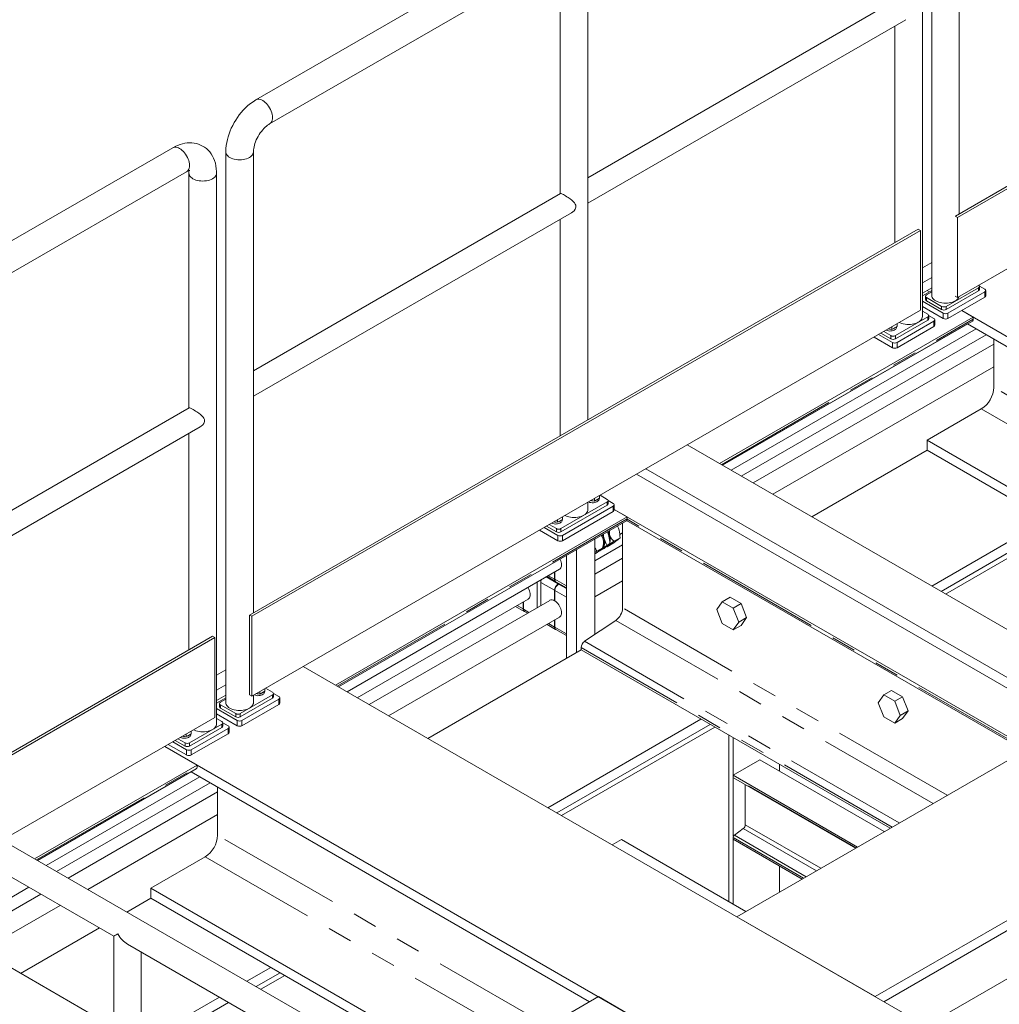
# Model space of a CAD drawing. Header units: millimetres. Extents: x 450 to 25135, y 150 to 17673.
# Tile 448 of 463: x 16488 to 17989, y 13946 to 15456. Entities that reach past the tile are written whole.
import ezdxf

# ---------------------------------------------------------------- set-up
doc = ezdxf.new("R2010")
doc.units = ezdxf.units.MM
doc.linetypes.add('SLD-Centrada-doble', pattern=[12.7, 6.35, -1.27, 1.27, -1.27, 1.27, -1.27])
doc.linetypes.add('SLD-Continua', pattern=[0])
doc.layers.add('COTAS', color=1, linetype='SLD-Continua')
doc.layers.add('OCULTA', color=8, linetype='SLD-Continua')

msp = doc.modelspace()

# ---------------------------------------------------------------- linework, layer by layer
at = {"color": 7, "linetype": 'SLD-Continua', "lineweight": 18, "ltscale": 30}
for p, q in [((17885.9, 15083.6), (17871.6, 15075.3)), ((17871.6, 15052.2), (17885.9, 15060.5)), ((17578.4, 14765), (17953.9, 14981.7)), ((17594, 14756), (17969.5, 14972.7)), ((17980.9, 14958.4), (17612.1, 14745.5)), ((17642.1, 14728.2), (17980.9, 14923.7)), ((17407.7, 14666.4), (17412, 14668.9)), ((17369.6, 14626.4), (17412, 14650.9)), ((17412, 14630.1), (17369.6, 14605.6)), ((16989.7, 14425.2), (17315.4, 14613.2)), ((17369.6, 14570.9), (17412, 14595.4)), ((17005.3, 14416.2), (17267.3, 14567.4)), ((17300.4, 14565.6), (17023.4, 14405.8)), ((17053.4, 14388.5), (17315.4, 14539.7)), ((16803.8, 14459), (16789.7, 14450.9)), ((16789.7, 14427.8), (16803.8, 14436)), ((16528.6, 14159.1), (16764.2, 14295)), ((16544.2, 14150.1), (16779.8, 14286)), ((16791.2, 14271.8), (16562.3, 14139.7)), ((16592.3, 14122.3), (16791.2, 14237.1)), ((16381.3, 14056.1), (16502.1, 14125.7)), ((16520.1, 14115.3), (16399.4, 14045.6)), ((16429.4, 14028.3), (16550.1, 14098))]:
    msp.add_line(p, q, dxfattribs=at)
at = {"layer": 'COTAS', "linetype": 'SLD-Continua', "lineweight": 18, "ltscale": 30}
for p, q in [((17369.6, 14659.8), (17369.6, 14513.5)), ((17399.2, 14656.4), (17408.1, 14661.6)), ((17341.3, 14643.4), (17341.3, 14485.4)), ((17381.5, 14646.2), (17372.5, 14641.1)), ((17377.2, 14641.4), (17381.9, 14644.1)), ((17381.7, 14645.9), (17382.4, 14647.6)), ((17387.1, 14648), (17388.4, 14647.8)), ((17388, 14650), (17392.7, 14652.7)), ((17388.4, 14647.8), (17397.4, 14653)), ((17389.9, 14649.9), (17390.8, 14650.8)), ((17325.8, 14634.5), (17325.8, 14476.4)), ((17372.5, 14641.1), (17369.6, 14638.9)), ((17370.7, 14637.6), (17369.6, 14637)), ((17376.6, 14641.7), (17377.2, 14641.4)), ((17296.2, 14602.1), (17309.4, 14594.4)), ((17307.7, 14598.1), (17307.7, 14608.7)), ((17308.1, 14609), (17308.1, 14597.9)), ((17281, 14593.3), (17281, 14554.5)), ((17281.2, 14593.4), (17281.2, 14554.6)), ((17286.7, 14593.1), (17286.7, 14557.7)), ((17286.9, 14594.8), (17286.9, 14596.7)), ((17309.8, 14594.2), (17325.8, 14585)), ((17313.4, 14590.7), (17314.5, 14591.4)), ((17315, 14591.2), (17313.8, 14590.5)), ((17307.7, 14565), (17307.7, 14581)), ((17308.1, 14580.7), (17308.1, 14564.8)), ((17248.1, 14556.3), (17261.3, 14548.7)), ((17259.6, 14552.4), (17259.6, 14563)), ((17260, 14563.2), (17260, 14552.1)), ((17307.7, 14565), (17308.1, 14565.3)), ((17261.7, 14548.4), (17266.1, 14545.9)), ((17296.2, 14528.6), (17309.4, 14520.9)), ((17307.7, 14524.6), (17307.7, 14535.2)), ((17308.1, 14535.5), (17308.1, 14524.4)), ((17309.8, 14520.7), (17325.8, 14511.5))]:
    msp.add_line(p, q, dxfattribs=at)
at = {"layer": 'COTAS', "linetype": 'SLD-Centrada-doble', "lineweight": 18, "ltscale": 30}
for p, q in [((17295, 14601.4), (17313.4, 14590.7)), ((17298.5, 14603.4), (17307.7, 14598.1)), ((17325.8, 14587.7), (17308.1, 14597.9)), ((17286.7, 14593.1), (17307.7, 14581)), ((17325.8, 14583.6), (17313.8, 14590.5)), ((17325.8, 14570.5), (17308.1, 14580.7)), ((17250.4, 14557.7), (17259.6, 14552.4)), ((17268.5, 14547.2), (17260, 14552.1)), ((17298.5, 14529.9), (17307.7, 14524.6)), ((17325.8, 14514.2), (17308.1, 14524.4))]:
    msp.add_line(p, q, dxfattribs=at)
at = {"layer": 'COTAS', "linetype": 'SLD-Continua', "lineweight": 18, "ltscale": 30, "flags": 128}
for points in [[(17381.3, 14644.9), (17382.4, 14646.1), (17383.4, 14647.5), (17384, 14649.1), (17384.5, 14651), (17384.7, 14653), (17384.7, 14655.2), (17384.4, 14657.6), (17383.8, 14660)], [(17408.1, 14661.6), (17406.4, 14660), (17404, 14658.1)], [(17377.2, 14641.4), (17378.9, 14643), (17381.3, 14644.9)], [(17379.7, 14644), (17380, 14644.1), (17381.3, 14644.9)], [(17380, 14644.2), (17381.2, 14645.2), (17381.7, 14645.8), (17381.8, 14646.1), (17381.5, 14646.2)], [(17388.4, 14647.9), (17388.1, 14648), (17388.3, 14648.5), (17388.8, 14648.9), (17389.5, 14649.6), (17389.9, 14649.9)], [(17388.4, 14649), (17388.6, 14649.1), (17389.9, 14649.9)], [(17392.7, 14652.7), (17391, 14651.1), (17388.6, 14649.1)], [(17316.2, 14629), (17316.5, 14628.3), (17317.4, 14626.2), (17318, 14624.1), (17318.4, 14622), (17318.5, 14620), (17318.4, 14618.2), (17318, 14616.6), (17317.4, 14615.2), (17316.5, 14614), (17315.5, 14613.2), (17315.4, 14613.2)], [(17267, 14585.2), (17267.4, 14584.6), (17268.5, 14582.5), (17269.3, 14580.4), (17269.9, 14578.3), (17270.3, 14576.2), (17270.4, 14574.3), (17270.3, 14572.5), (17269.9, 14570.8), (17269.3, 14569.4), (17268.5, 14568.3), (17267.4, 14567.5), (17267.3, 14567.4)], [(17308.1, 14564.8), (17309.8, 14563.6), (17311.3, 14562.3), (17312.9, 14560.6), (17314.2, 14558.8), (17315.5, 14556.9), (17316.5, 14554.8), (17317.4, 14552.7), (17318, 14550.6), (17318.4, 14548.5), (17318.5, 14546.5), (17318.4, 14544.7), (17318, 14543.1), (17317.4, 14541.7), (17316.5, 14540.6), (17315.5, 14539.7), (17315.4, 14539.7)]]:
    msp.add_lwpolyline(points, dxfattribs=at)
at = {"layer": 'COTAS', "linetype": 'SLD-Continua', "lineweight": 18, "ltscale": 900}
for centre, radius, start, end in [((17409.9, 14669.2), 18, 168.444, 193.8389), ((17374.3, 14665), 33.3, 14.0246, 26.1639), ((17355.4, 14660.3), 52.7, 1.4477, 14.0662), ((17370.8, 14656.3), 12.1, 14.0624, 47.4942), ((17350.6, 14650.6), 33.1, 15.1531, 27.3759), ((17351.9, 14651.3), 33.1, 15.1531, 27.3759), ((17358.1, 14654.6), 24.8, 340.2684, 10.6944), ((17364.9, 14653.5), 18.5, 341.2353, 17.9467), ((17421.4, 14670.3), 39, 184.4681, 195.386), ((17424.9, 14671.2), 42.5, 195.2758, 209.8875), ((17358.8, 14656.1), 33.3, 14.0243, 26.1673), ((17368, 14659.1), 24.8, 351.7599, 29.4908), ((17360.5, 14656.3), 33.1, 15.1523, 27.3192), ((17339.9, 14651.3), 52.7, 1.4491, 14.0648), ((17373.2, 14659.1), 20, 345.9628, 16.8578), ((17406.5, 14669.2), 14.7, 196.7816, 240.1162), ((17290.4, 14801.5), 183, 305.7461, 308.3658), ((17402.6, 14659), 35, 199.5696, 210.8302), ((17292.3, 14758.6), 144.2, 302.9439, 307.4517), ((17494.9, 14501.4), 183, 125.7461, 128.3658), ((17275, 14792.6), 183, 305.7461, 308.3658), ((17488.8, 14519.5), 163.7, 123.2123, 127.1832), ((17311.5, 14597.6), 3.86, 173.3024, 239.5199), ((17311.9, 14597.4), 3.84, 172.7448, 235.9477), ((17297.4, 14592.8), 10.7, 156.3927, 178.7025), ((17320, 14580.4), 12.3, 122.6023, 177.3977), ((17320.4, 14580.1), 12.3, 122.6023, 177.3977), ((17263.4, 14551.9), 3.86, 173.3024, 239.5199), ((17263.8, 14551.6), 3.84, 172.7448, 235.9477), ((17303.5, 14558.8), 7.52, 56.032, 114.21), ((17311.5, 14524.2), 3.86, 173.3024, 239.5199), ((17311.9, 14523.9), 3.84, 172.7448, 235.9477)]:
    msp.add_arc(centre, radius, start, end, dxfattribs=at)
at = {"layer": 'OCULTA', "linetype": 'SLD-Continua', "lineweight": 18, "ltscale": 30}
for p, q in [((19445.7, 16029.8), (17925.4, 15152.4)), ((17804.4, 15883.8), (16849.8, 15332.9)), ((17885.9, 15877.6), (17885.9, 15033.2)), ((17871.6, 15000.6), (17871.6, 15845)), ((17925.4, 15029.9), (19164.5, 15745)), ((16871, 15296.1), (17337.7, 15565.5)), ((17358.9, 15187.9), (17358.9, 15577.7)), ((17316.5, 15553.3), (17316.5, 15188.9)), ((17928.1, 15158), (17928.1, 15504)), ((17829.5, 15485), (17358.9, 15213.3)), ((17358.9, 15174.4), (17846.4, 15455.8)), ((17829.2, 15445.8), (17829.2, 15114)), ((18428.5, 15446.8), (17922.1, 15154.6)), ((16722.5, 15259.4), (15767.9, 14708.5)), ((16803.8, 15253.3), (16803.8, 14408.9)), ((16846.2, 14892.1), (16846.2, 15253.3)), ((16277, 14953.3), (16743.7, 15222.7)), ((16747.3, 15220.6), (16747.3, 14860.3)), ((16789.7, 14376.2), (16789.7, 15220.6)), ((17316.9, 15189.1), (16846.2, 14917.5)), ((17358.9, 14842.6), (17358.9, 15175.4)), ((16846.2, 14878.6), (17333.7, 15159.9)), ((17316.5, 15150), (17316.5, 14818.1)), ((17925.4, 15152.4), (17921.9, 15154.4)), ((17925.4, 15152.4), (17925.4, 15029.9)), ((17865.3, 15134.9), (16840, 14543.1)), ((16843.6, 14541.1), (17868.9, 15132.8)), ((17868.9, 15132.8), (17865.3, 15134.9)), ((17868.9, 15132.8), (17868.9, 15010.3)), ((17871.6, 15032.3), (17885.9, 15040.6)), ((17871.6, 15036.4), (17878.7, 15040.5)), ((17871.6, 15036.4), (17878.7, 15040.5)), ((17871.6, 15036.4), (17878.7, 15040.5)), ((17871.6, 15036.4), (17878.7, 15040.5)), ((17877.7, 15033.8), (17885.9, 15038.6)), ((17878.7, 15040.5), (17885.9, 15044.7)), ((17878.7, 15040.5), (17885.9, 15044.7)), ((17878.7, 15040.5), (17885.9, 15044.7)), ((17878.7, 15040.5), (17885.9, 15044.7)), ((17882.3, 15038.5), (17878.7, 15040.5)), ((17882.3, 15038.5), (17878.7, 15040.5)), ((17882.3, 15038.5), (17878.7, 15040.5)), ((17882.3, 15038.5), (17878.7, 15040.5)), ((17882.3, 15038.5), (17878.7, 15040.5)), ((17882.3, 15038.5), (17878.7, 15040.5)), ((17882.3, 15038.5), (17878.7, 15040.5)), ((17882.3, 15038.5), (17878.7, 15040.5)), ((17957.6, 15044.8), (17908.1, 15016.3)), ((17957.6, 15039.9), (17908.1, 15011.4)), ((17967.1, 15038.5), (17910.5, 15005.9)), ((17959, 15047.3), (17967.1, 15042.6)), ((17959, 15042), (17959, 15046.9)), ((17968.6, 15032.4), (17968.6, 15040.6)), ((17903.5, 15005.9), (17871.6, 15024.3)), ((17876.2, 15031.8), (17876.2, 15026.9)), ((17901, 15016.3), (17877.7, 15029.7)), ((17901, 15011.4), (17877.7, 15024.8)), ((17967.1, 15030.3), (17910.5, 14997.7)), ((17925.4, 15029.9), (17921.9, 15032)), ((16843.6, 14418.6), (17868.9, 15010.3)), ((17903.5, 14997.7), (17871.6, 15016.1)), ((17879.7, 15004.1), (17871.6, 15008.8)), ((21601.3, 12892), (17931.8, 15009.9)), ((17949.4, 14999.7), (17931.8, 15009.9)), ((21601.3, 12892), (17931.8, 15009.9)), ((21601.3, 12892), (17931.8, 15009.9)), ((21601.3, 12892), (17931.8, 15009.9)), ((17949.4, 14999.7), (17931.8, 15009.9)), ((17949.4, 14999.7), (17931.8, 15009.9)), ((17949.4, 14999.7), (17931.8, 15009.9)), ((17560.5, 14775.3), (17949.4, 14999.7)), ((17560.5, 14775.3), (17949.4, 14999.7)), ((17560.5, 14775.3), (17949.4, 14999.7)), ((17560.5, 14775.3), (17949.4, 14999.7)), ((17565.1, 14772.6), (17948.2, 14993.7)), ((17565.1, 14772.6), (17948.2, 14993.7)), ((17565.1, 14772.6), (17948.2, 14993.7)), ((17565.1, 14772.6), (17948.2, 14993.7)), ((17830.2, 14971.4), (17879.7, 15000)), ((17830.2, 14966.5), (17879.7, 14995.1)), ((17889.2, 14993.7), (17832.7, 14961)), ((17881.1, 15002.4), (17889.2, 14997.7)), ((17881.2, 14997.1), (17881.2, 15002)), ((17890.7, 14987.5), (17890.7, 14995.7)), ((17949.4, 14999.7), (17949.4, 14996.5)), ((17949.4, 14999.7), (17949.4, 14996.5)), ((17949.4, 14999.7), (17949.4, 14996.5)), ((17949.4, 14999.7), (17949.4, 14996.5)), ((17565.1, 14772.6), (17940.6, 14989.3)), ((17565.1, 14772.6), (17940.6, 14989.3)), ((17565.1, 14772.6), (17940.6, 14989.3)), ((17565.1, 14772.6), (17940.6, 14989.3)), ((17808.1, 14975.2), (17823.1, 14966.5)), ((17812.3, 14977.7), (17823.1, 14971.4)), ((17819.5, 14981.9), (17824.9, 14981)), ((17824.9, 14981), (17832.7, 14985.5)), ((17824.9, 14981), (17824.9, 14985)), ((17832.1, 14984.3), (17832.1, 14985.2)), ((17832.7, 14985.5), (17832.7, 14989.4)), ((17889.2, 14985.5), (17832.7, 14952.9)), ((18551.2, 14636.9), (17940.6, 14989.3)), ((18551.2, 14636.9), (17940.6, 14989.3)), ((18551.2, 14636.9), (17940.6, 14989.3)), ((18551.2, 14636.9), (17940.6, 14989.3)), ((17825.6, 14952.9), (17797.4, 14969.1)), ((17825.6, 14961), (17804.5, 14973.2)), ((17980.9, 14892.1), (17980.9, 14966.1)), ((17980.9, 14892.1), (17980.9, 14966.1)), ((17980.9, 14892.1), (17980.9, 14966.1)), ((17980.9, 14892.1), (17980.9, 14966.1)), ((16846.2, 14546.7), (16846.2, 14879.5)), ((16747.7, 14860.6), (16277, 14588.9)), ((17878.7, 14811.1), (17961.8, 14859)), ((17878.7, 14811.1), (17961.8, 14859)), ((17878.7, 14811.1), (17961.8, 14859)), ((17878.7, 14811.1), (17961.8, 14859)), ((16277, 14550), (16764.5, 14831.4)), ((16747.3, 14821.4), (16747.3, 14489.6)), ((18365.8, 14529.9), (17878.7, 14811.1)), ((17878.7, 14795.6), (17878.7, 14811.1)), ((18365.8, 14529.9), (17878.7, 14811.1)), ((17878.7, 14795.6), (17878.7, 14811.1)), ((18365.8, 14529.9), (17878.7, 14811.1)), ((17878.7, 14795.6), (17878.7, 14811.1)), ((18365.8, 14529.9), (17878.7, 14811.1)), ((17878.7, 14795.6), (17878.7, 14811.1)), ((21212.4, 12667.6), (17511.1, 14803.8)), ((17560.5, 14775.3), (17511.1, 14803.8)), ((21212.4, 12667.6), (17511.1, 14803.8)), ((21212.4, 12667.6), (17511.1, 14803.8)), ((21212.4, 12667.6), (17511.1, 14803.8)), ((17560.5, 14775.3), (17511.1, 14803.8)), ((17560.5, 14775.3), (17511.1, 14803.8)), ((17560.5, 14775.3), (17511.1, 14803.8)), ((17702.1, 14693.6), (17878.7, 14795.6)), ((17702.1, 14693.6), (17878.7, 14795.6)), ((17702.1, 14693.6), (17878.7, 14795.6)), ((17702.1, 14693.6), (17878.7, 14795.6)), ((18352.4, 14522.2), (17878.7, 14795.6)), ((18352.4, 14522.2), (17878.7, 14795.6)), ((18352.4, 14522.2), (17878.7, 14795.6)), ((18352.4, 14522.2), (17878.7, 14795.6)), ((17447.4, 14767.1), (21148.8, 12630.9)), ((17447.4, 14767.1), (21148.8, 12630.9)), ((17447.4, 14767.1), (21148.8, 12630.9)), ((17447.4, 14767.1), (21148.8, 12630.9)), ((21134.7, 12622.7), (17433.3, 14758.9)), ((21134.7, 12622.7), (17433.3, 14758.9)), ((21134.7, 12622.7), (17433.3, 14758.9)), ((17363.5, 14718.6), (17368.8, 14717.8)), ((17368.8, 14717.8), (17376.6, 14722.3)), ((17368.8, 14717.8), (17368.8, 14721.7)), ((17376, 14721.1), (17376, 14721.9)), ((17376.6, 14722.3), (17376.6, 14726.2)), ((17388.3, 14720.4), (17377.4, 14726.7)), ((17389.7, 14718.8), (17397.8, 14714.1)), ((17389.7, 14713.5), (17389.7, 14718.4)), ((17317.5, 14675.6), (17388.3, 14716.4)), ((17317.5, 14670.7), (17388.3, 14711.5)), ((17397.8, 14710), (17320, 14665.1)), ((17358.9, 14704.7), (17358.9, 14716)), ((17399.3, 14703.9), (17399.3, 14712.1)), ((21071, 12586), (17399.3, 14705.1)), ((21071, 12586), (17399.3, 14705.1)), ((21071, 12586), (17399.3, 14705.1)), ((17419.1, 14693.7), (17399.3, 14705.1)), ((17419.1, 14693.7), (17399.3, 14705.1)), ((17419.1, 14693.7), (17399.3, 14705.1)), ((16971.9, 14435.5), (17419.1, 14693.7)), ((16971.9, 14435.5), (17419.1, 14693.7)), ((16971.9, 14435.5), (17419.1, 14693.7)), ((17320, 14689.6), (17312.3, 14685.2)), ((17312.3, 14685.2), (17312.3, 14689.1)), ((17319.4, 14688.4), (17319.4, 14689.3)), ((17397.8, 14701.9), (17320, 14657)), ((17320, 14689.6), (17320, 14693.6)), ((17418.1, 14687.8), (18028.7, 14335.4)), ((17418.1, 14687.8), (18028.7, 14335.4)), ((17418.1, 14687.8), (18028.7, 14335.4)), ((17419.1, 14690.4), (17419.1, 14693.7)), ((17419.1, 14690.4), (17419.1, 14693.7)), ((17419.1, 14690.4), (17419.1, 14693.7)), ((17885.9, 14587.5), (18062.6, 14689.4)), ((17885.9, 14587.5), (18062.6, 14689.4)), ((17885.9, 14587.5), (18062.6, 14689.4)), ((17885.9, 14587.5), (18062.6, 14689.4)), ((16976.4, 14432.9), (17417.9, 14687.6)), ((16976.4, 14432.9), (17417.9, 14687.6)), ((16976.4, 14432.9), (17417.9, 14687.6)), ((16976.5, 14432.9), (17417.9, 14687.6)), ((16976.5, 14432.9), (17417.9, 14687.6)), ((16976.5, 14432.9), (17417.9, 14687.6)), ((17312.9, 14657), (17284.8, 14673.2)), ((17312.9, 14665.1), (17291.9, 14677.3)), ((17295.4, 14679.4), (17310.5, 14670.7)), ((17299.6, 14681.8), (17310.5, 14675.6)), ((17312.3, 14685.2), (17306.9, 14686)), ((17412, 14684.2), (17412, 14553.9)), ((17412, 14684.2), (17412, 14553.9)), ((17412, 14684.2), (17412, 14553.9)), ((17900.1, 14579.3), (18076.7, 14681.3)), ((17900.1, 14579.3), (18076.7, 14681.3)), ((17900.1, 14579.3), (18076.7, 14681.3)), ((17900.1, 14579.3), (18076.7, 14681.3)), ((17907.1, 14575.2), (18083.8, 14677.2)), ((17907.1, 14575.2), (18083.8, 14677.2)), ((17907.1, 14575.2), (18083.8, 14677.2)), ((17907.1, 14575.2), (18083.8, 14677.2)), ((17111.4, 13822.7), (15732.6, 14618.5)), ((17576.9, 14570.3), (17564.9, 14563.4)), ((17593.6, 14560.6), (17576.9, 14570.3)), ((17564.9, 14563.4), (17556.5, 14551.4)), ((17581.6, 14553.7), (17564.9, 14563.4)), ((17593.6, 14560.6), (17581.6, 14553.7)), ((17590, 14532.1), (17581.6, 14553.7)), ((17602, 14539.1), (17593.6, 14560.6)), ((16840, 14543.1), (16840, 14420.6)), ((16840, 14543.1), (16843.6, 14541.1)), ((16843.6, 14541.1), (16843.6, 14418.6)), ((17556.5, 14551.4), (17564.9, 14529.9)), ((17602, 14539.1), (17590, 14532.1)), ((17593.6, 14527.1), (17602, 14539.1)), ((17401.6, 14534.9), (17353.6, 14502.8)), ((17401.6, 14534.9), (17353.6, 14502.8)), ((17401.6, 14534.9), (17353.6, 14502.8)), ((17564.9, 14529.9), (17581.6, 14520.2)), ((17581.6, 14520.2), (17590, 14532.1)), ((17593.6, 14527.1), (17581.6, 14520.2)), ((16783.5, 14510.5), (16351.6, 14261.2)), ((16355.2, 14259.2), (16787, 14508.4)), ((16787, 14508.4), (16783.5, 14510.5)), ((16787, 14508.4), (16787, 14385.9)), ((17348.4, 14493.2), (17348.4, 14489.5)), ((17348.4, 14493.2), (17348.4, 14489.5)), ((17348.4, 14493.2), (17348.4, 14489.5)), ((17348.4, 14489.5), (17113.4, 14353.8)), ((17348.4, 14489.5), (17113.4, 14353.8)), ((17348.4, 14489.5), (17113.4, 14353.8)), ((17822, 14216.1), (17348.4, 14489.5)), ((17822, 14216.1), (17348.4, 14489.5)), ((17822, 14216.1), (17348.4, 14489.5)), ((20725, 12269.4), (16922.4, 14464.1)), ((20725, 12269.4), (16922.4, 14464.1)), ((20725, 12269.4), (16922.4, 14464.1)), ((16922.4, 14464.1), (16971.9, 14435.5)), ((16922.4, 14464.1), (16971.9, 14435.5)), ((16922.4, 14464.1), (16971.9, 14435.5)), ((16803.8, 14420.2), (16789.7, 14412)), ((16803.8, 14420.2), (16789.7, 14412)), ((16803.8, 14420.2), (16789.7, 14412)), ((16803.8, 14416.2), (16789.7, 14408)), ((16875.6, 14420.5), (16826.1, 14391.9)), ((16840, 14420.6), (16843.6, 14418.6)), ((16846.2, 14408.9), (16846.2, 14420.1)), ((16856.2, 14421.9), (16850.8, 14422.8)), ((16863.9, 14426.4), (16856.2, 14421.9)), ((16856.2, 14421.9), (16856.2, 14425.9)), ((16863.3, 14425.2), (16863.3, 14426.1)), ((16863.9, 14426.4), (16863.9, 14430.3)), ((16864.8, 14430.8), (16875.6, 14424.6)), ((16885.1, 14418.2), (16877, 14422.9)), ((16877.1, 14417.6), (16877.1, 14422.5)), ((16886.6, 14408), (16886.6, 14416.2)), ((17812.4, 14420.5), (17804, 14408.6)), ((17824.4, 14427.5), (17812.4, 14420.5)), ((17829.1, 14410.9), (17812.4, 14420.5)), ((17841.1, 14417.8), (17824.4, 14427.5)), ((17841.1, 14417.8), (17829.1, 14410.9)), ((17849.5, 14396.2), (17841.1, 14417.8)), ((16794.2, 14407.4), (16794.2, 14402.5)), ((16795.7, 14409.5), (16803.8, 14414.2)), ((16819, 14391.9), (16795.7, 14405.4)), ((16875.6, 14415.6), (16826.1, 14387)), ((16828.6, 14381.5), (16885.1, 14414.2)), ((16828.6, 14373.3), (16885.1, 14406)), ((17804, 14408.6), (17812.4, 14387)), ((17837.5, 14389.3), (17829.1, 14410.9)), ((16461.3, 14198), (16787, 14385.9)), ((16789.7, 14399.9), (16821.5, 14381.5)), ((16789.7, 14391.7), (16821.5, 14373.3)), ((16819, 14387), (16795.7, 14400.5)), ((17812.4, 14387), (17829.1, 14377.4)), ((17829.1, 14377.4), (17837.5, 14389.3)), ((17849.5, 14396.2), (17837.5, 14389.3)), ((17841.1, 14384.3), (17849.5, 14396.2)), ((16748.3, 14347), (16797.8, 14375.6)), ((16797.8, 14379.7), (16789.7, 14384.4)), ((16799.2, 14378), (16807.4, 14373.4)), ((16799.3, 14372.7), (16799.3, 14377.6)), ((16808.8, 14363.1), (16808.8, 14371.3)), ((17532.2, 14383.4), (17297.2, 14247.7)), ((17532.2, 14383.4), (17297.2, 14247.7)), ((17532.2, 14383.4), (17297.2, 14247.7)), ((17546.4, 14375.2), (17311.4, 14239.6)), ((17546.4, 14375.2), (17311.4, 14239.6)), ((17546.4, 14375.2), (17311.4, 14239.6)), ((17553.5, 14371.1), (17318.5, 14235.5)), ((17553.5, 14371.1), (17318.5, 14235.5)), ((17553.5, 14371.1), (17318.5, 14235.5)), ((17841.1, 14384.3), (17829.1, 14377.4)), ((16737.7, 14357.5), (16743, 14356.6)), ((16743, 14356.6), (16750.8, 14361.1)), ((16743, 14356.6), (16743, 14360.6)), ((16748.3, 14342.1), (16797.8, 14370.7)), ((16750.2, 14359.9), (16750.2, 14360.8)), ((16807.4, 14369.3), (16750.8, 14336.6)), ((16750.8, 14361.1), (16750.8, 14365)), ((16807.4, 14361.1), (16750.8, 14328.5)), ((17574.7, 14358.9), (17574.7, 14103.8)), ((20371.4, 12228.6), (16710.3, 14341.6)), ((20371.4, 12228.6), (16710.3, 14341.6)), ((20371.4, 12228.6), (16710.3, 14341.6)), ((16759.7, 14313.1), (16710.3, 14341.6)), ((16759.7, 14313.1), (16710.3, 14341.6)), ((16759.7, 14313.1), (16710.3, 14341.6)), ((16743.7, 14328.5), (16715.6, 14344.7)), ((16743.7, 14336.6), (16722.6, 14348.8)), ((16726.2, 14350.8), (16741.3, 14342.1)), ((16730.4, 14353.3), (16741.3, 14347)), ((17581.7, 14354.8), (17581.7, 14297.7)), ((17587, 14080.5), (18034.3, 14338.6)), ((17587, 14080.5), (18034.3, 14338.6)), ((17587, 14080.5), (18034.3, 14338.6)), ((16169.9, 14317.5), (16632, 14050.8)), ((16510.8, 14169.4), (16759.7, 14313.1)), ((16510.8, 14169.4), (16759.7, 14313.1)), ((16510.8, 14169.4), (16759.7, 14313.1)), ((16759.7, 14309.8), (16759.7, 14313.1)), ((16759.7, 14309.8), (16759.7, 14313.1)), ((16759.7, 14309.8), (16759.7, 14313.1)), ((17622.4, 14321.1), (17581.4, 14297.5)), ((17622.4, 14321.1), (17581.4, 14297.5)), ((17622.4, 14321.1), (17581.4, 14297.5)), ((17813.2, 14211), (17622.4, 14321.1)), ((17813.2, 14211), (17622.4, 14321.1)), ((17813.2, 14211), (17622.4, 14321.1)), ((17652.4, 14314), (17652.4, 14303.8)), ((16515.3, 14166.8), (16758.5, 14307.1)), ((16515.3, 14166.8), (16758.5, 14307.1)), ((16515.3, 14166.8), (16758.5, 14307.1)), ((16515.4, 14166.7), (16750.9, 14302.7)), ((16515.4, 14166.7), (16750.9, 14302.7)), ((16515.4, 14166.7), (16750.9, 14302.7)), ((17361.5, 13950.3), (16750.9, 14302.7)), ((17361.5, 13950.3), (16750.9, 14302.7)), ((17361.5, 13950.3), (16750.9, 14302.7)), ((17772.2, 14187.3), (17581.4, 14297.5)), ((17581.4, 14297.5), (17581.4, 14295.1)), ((17772.2, 14187.3), (17581.4, 14297.5)), ((17581.4, 14297.5), (17581.4, 14295.1)), ((17772.2, 14187.3), (17581.4, 14297.5)), ((17581.4, 14297.5), (17581.4, 14295.1)), ((17581.7, 14293.9), (17581.7, 14203.5)), ((17582, 14293.6), (17769.2, 14185.6)), ((17582, 14293.6), (17769.2, 14185.6)), ((17582, 14293.6), (17769.2, 14185.6)), ((17600.1, 14283.2), (17600.1, 14221.5)), ((17600.1, 14283.2), (17600.1, 14221.5)), ((17600.1, 14283.2), (17600.1, 14221.5)), ((16791.2, 14279.4), (16791.2, 14205.5)), ((16791.2, 14279.4), (16791.2, 14205.5)), ((16791.2, 14279.4), (16791.2, 14205.5)), ((17597, 14215.6), (17583.3, 14205.5)), ((17597, 14215.6), (17583.3, 14205.5)), ((17597, 14215.6), (17583.3, 14205.5)), ((17799.2, 13958.1), (18246.4, 14216.2)), ((17799.2, 13958.1), (18246.4, 14216.2)), ((17799.2, 13958.1), (18246.4, 14216.2)), ((17812.6, 13950.3), (18254.2, 14205.2)), ((17812.6, 13950.3), (18254.2, 14205.2)), ((17812.6, 13950.3), (18254.2, 14205.2)), ((17410.3, 14198.7), (17396.2, 14190.6)), ((17410.3, 14198.7), (17396.2, 14190.6)), ((17410.3, 14198.7), (17396.2, 14190.6)), ((17601.1, 14088.6), (17410.3, 14198.7)), ((17601.1, 14088.6), (17410.3, 14198.7)), ((17601.1, 14088.6), (17410.3, 14198.7)), ((17581.4, 14201.9), (17581.4, 14199.5)), ((17581.4, 14201.9), (17581.4, 14199.5)), ((17581.4, 14201.9), (17581.4, 14199.5)), ((17687.3, 14138.3), (17581.4, 14199.5)), ((17687.3, 14138.3), (17581.4, 14199.5)), ((17687.3, 14138.3), (17581.4, 14199.5)), ((17581.7, 14199.3), (17581.7, 14099.7)), ((16772.1, 14172.4), (16689, 14124.4)), ((16772.1, 14172.4), (16689, 14124.4)), ((16772.1, 14172.4), (16689, 14124.4)), ((17652.4, 14158.5), (17652.4, 14118.2)), ((17176.1, 13843.3), (16689, 14124.4)), ((16689, 14124.4), (16689, 14108.9)), ((17176.1, 13843.3), (16689, 14124.4)), ((16689, 14124.4), (16689, 14108.9)), ((17176.1, 13843.3), (16689, 14124.4)), ((16689, 14124.4), (16689, 14108.9)), ((16632, 13911.4), (16298.4, 14103.9)), ((16632, 13911.4), (16298.4, 14103.9)), ((16632, 13911.4), (16298.4, 14103.9)), ((16689, 14108.9), (16652.3, 14087.7)), ((16689, 14108.9), (16652.3, 14087.7)), ((16689, 14108.9), (16652.3, 14087.7)), ((17162.7, 13835.6), (16689, 14108.9)), ((17162.7, 13835.6), (16689, 14108.9)), ((17162.7, 13835.6), (16689, 14108.9)), ((17799.2, 13958.1), (17587, 14080.5)), ((17799.2, 13958.1), (17587, 14080.5)), ((17799.2, 13958.1), (17587, 14080.5)), ((16610.1, 14063.4), (16489.4, 13993.7)), ((16610.1, 14063.4), (16489.4, 13993.7)), ((16610.1, 14063.4), (16489.4, 13993.7)), ((16632, 14050.8), (16632, 13660.1)), ((16653.1, 14038.6), (17090.4, 13786.2)), ((16674.1, 13661.7), (16674.1, 14026.4)), ((16872.9, 14002.8), (16836.1, 13981.6)), ((16872.9, 14002.8), (16836.1, 13981.6)), ((16872.9, 14002.8), (16836.1, 13981.6)), ((16887, 13994.6), (16850.3, 13973.5)), ((16887, 13994.6), (16850.3, 13973.5)), ((16887, 13994.6), (16850.3, 13973.5)), ((16894.1, 13990.6), (16857.4, 13969.4)), ((16894.1, 13990.6), (16857.4, 13969.4)), ((16894.1, 13990.6), (16857.4, 13969.4)), ((16794, 13957.3), (16674.1, 13888.1)), ((16794, 13957.3), (16674.1, 13888.1)), ((16794, 13957.3), (16674.1, 13888.1)), ((16808.1, 13949.1), (16687.4, 13879.4)), ((16808.1, 13949.1), (16687.4, 13879.4)), ((16808.1, 13949.1), (16687.4, 13879.4)), ((17124.2, 13813.4), (17374.9, 13958.1)), ((17124.2, 13813.4), (17374.9, 13958.1)), ((17124.2, 13813.4), (17374.9, 13958.1)), ((17587, 13835.6), (17374.9, 13958.1)), ((17587, 13835.6), (17374.9, 13958.1)), ((17587, 13835.6), (17374.9, 13958.1))]:
    msp.add_line(p, q, dxfattribs=at)
at = {"layer": 'OCULTA', "linetype": 'SLD-Centrada-doble', "lineweight": 18, "ltscale": 30}
for p, q in [((17957.6, 15044.8), (17957.6, 15039.9)), ((17967.1, 15038.5), (17967.1, 15030.3)), ((17877.7, 15024.8), (17877.7, 15029.7)), ((17901, 15016.3), (17901, 15011.4)), ((17903.5, 15005.9), (17903.5, 14997.7)), ((17908.1, 15011.4), (17908.1, 15016.3)), ((17910.5, 14997.7), (17910.5, 15005.9)), ((17563.4, 14773.6), (17949.4, 14996.5)), ((17563.4, 14773.6), (17949.4, 14996.5)), ((17563.4, 14773.6), (17949.4, 14996.5)), ((17563.4, 14773.6), (17949.4, 14996.5)), ((17879.7, 14995.1), (17879.7, 15000)), ((17889.2, 14985.5), (17889.2, 14993.7)), ((17823.1, 14966.5), (17823.1, 14971.4)), ((17825.6, 14952.9), (17825.6, 14961)), ((17830.2, 14971.4), (17830.2, 14966.5)), ((17832.7, 14961), (17832.7, 14952.9)), ((18487.1, 14599.9), (17980.9, 14892.1)), ((18487.1, 14599.9), (17980.9, 14892.1)), ((18487.1, 14599.9), (17980.9, 14892.1)), ((18487.1, 14599.9), (17980.9, 14892.1)), ((18448.9, 14577.9), (17961.8, 14859)), ((18448.9, 14577.9), (17961.8, 14859)), ((18448.9, 14577.9), (17961.8, 14859)), ((18448.9, 14577.9), (17961.8, 14859)), ((17388.3, 14711.5), (17388.3, 14716.4)), ((17397.8, 14701.9), (17397.8, 14710)), ((16974.7, 14433.9), (17419.1, 14690.4)), ((16974.7, 14433.9), (17419.1, 14690.4)), ((16974.7, 14433.9), (17419.1, 14690.4)), ((18031, 14336.7), (17419.1, 14689.9)), ((18031, 14336.7), (17419.1, 14689.9)), ((18031, 14336.7), (17419.1, 14689.9)), ((17310.5, 14670.7), (17310.5, 14675.6)), ((17317.5, 14675.6), (17317.5, 14670.7)), ((17312.9, 14657), (17312.9, 14665.1)), ((17320, 14665.1), (17320, 14657)), ((17909.7, 14266.7), (17412, 14553.9)), ((17909.7, 14266.7), (17412, 14553.9)), ((17909.7, 14266.7), (17412, 14553.9)), ((17888, 14254.2), (17401.6, 14534.9)), ((17888, 14254.2), (17401.6, 14534.9)), ((17888, 14254.2), (17401.6, 14534.9)), ((17825.3, 14218), (17348.4, 14493.2)), ((17825.3, 14218), (17348.4, 14493.2)), ((17825.3, 14218), (17348.4, 14493.2)), ((17836.1, 14224.3), (17353.6, 14502.8)), ((17836.1, 14224.3), (17353.6, 14502.8)), ((17836.1, 14224.3), (17353.6, 14502.8)), ((16875.6, 14420.5), (16875.6, 14415.6)), ((16795.7, 14400.5), (16795.7, 14405.4)), ((16885.1, 14414.2), (16885.1, 14406)), ((16819, 14391.9), (16819, 14387)), ((16826.1, 14387), (16826.1, 14391.9)), ((16797.8, 14370.7), (16797.8, 14375.6)), ((16821.5, 14381.5), (16821.5, 14373.3)), ((16828.6, 14373.3), (16828.6, 14381.5)), ((16807.4, 14361.1), (16807.4, 14369.3)), ((16741.3, 14342.1), (16741.3, 14347)), ((16748.3, 14347), (16748.3, 14342.1)), ((16743.7, 14328.5), (16743.7, 14336.6)), ((16750.8, 14336.6), (16750.8, 14328.5)), ((16513.6, 14167.8), (16759.7, 14309.8)), ((16513.6, 14167.8), (16759.7, 14309.8)), ((16513.6, 14167.8), (16759.7, 14309.8)), ((17770.1, 14186.1), (17581.4, 14295.1)), ((17770.1, 14186.1), (17581.4, 14295.1)), ((17770.1, 14186.1), (17581.4, 14295.1)), ((17715.8, 14154.8), (17600.1, 14221.5)), ((17715.8, 14154.8), (17600.1, 14221.5)), ((17715.8, 14154.8), (17600.1, 14221.5)), ((17297.4, 13913.3), (16791.2, 14205.5)), ((17297.4, 13913.3), (16791.2, 14205.5)), ((17297.4, 13913.3), (16791.2, 14205.5)), ((17693.4, 14141.9), (17583.3, 14205.5)), ((17693.4, 14141.9), (17583.3, 14205.5)), ((17693.4, 14141.9), (17583.3, 14205.5)), ((17709.1, 14150.9), (17597, 14215.6)), ((17709.1, 14150.9), (17597, 14215.6)), ((17709.1, 14150.9), (17597, 14215.6)), ((17689.4, 14139.5), (17581.4, 14201.9)), ((17689.4, 14139.5), (17581.4, 14201.9)), ((17689.4, 14139.5), (17581.4, 14201.9)), ((17259.2, 13891.3), (16772.1, 14172.4)), ((17259.2, 13891.3), (16772.1, 14172.4)), ((17259.2, 13891.3), (16772.1, 14172.4)), ((17876.7, 13913.3), (18207.9, 14104.5)), ((17876.7, 13913.3), (18207.9, 14104.5)), ((17876.7, 13913.3), (18207.9, 14104.5))]:
    msp.add_line(p, q, dxfattribs=at)
at = {"layer": 'OCULTA', "linetype": 'SLD-Continua', "lineweight": 18, "ltscale": 30, "flags": 128}
for points in [[(16849.8, 15332.9), (16847.7, 15331.6), (16844, 15329.1), (16840.4, 15326.4), (16837, 15323.5), (16833.6, 15320.4), (16830.4, 15317), (16827.3, 15313.5), (16824.4, 15309.8), (16821.6, 15306), (16819, 15302), (16816.6, 15298), (16814.4, 15293.8), (16812.3, 15289.5), (16810.5, 15285.2), (16808.8, 15280.8), (16807.4, 15276.4), (16806.2, 15271.9), (16805.2, 15267.4), (16804.5, 15262.9), (16804, 15258.4), (16803.9, 15254.2), (16803.8, 15253.3)], [(16846.2, 15253.3), (16846.3, 15254.2), (16846.4, 15256.2), (16846.7, 15258.4), (16847.1, 15260.8), (16847.7, 15263.3), (16848.5, 15265.9), (16849.5, 15268.6), (16850.6, 15271.4), (16851.9, 15274.2), (16853.4, 15276.9), (16855, 15279.6), (16856.7, 15282.2), (16858.5, 15284.6), (16860.4, 15286.9), (16862.3, 15289), (16864.2, 15290.9), (16866.1, 15292.6), (16867.9, 15294.1), (16869.6, 15295.3), (16871, 15296.1)], [(16789.7, 15220.6), (16789.6, 15223.1), (16789.3, 15227.4), (16788.7, 15231.7), (16787.8, 15235.8), (16786.6, 15239.7), (16785.1, 15243.4), (16783.4, 15246.8), (16781.4, 15250.1), (16779.2, 15253), (16776.7, 15255.7), (16774.1, 15258.1), (16771.3, 15260.2), (16768.3, 15262.1), (16765.3, 15263.6), (16762.1, 15264.9), (16758.7, 15265.9), (16755.4, 15266.6), (16751.9, 15267), (16748.3, 15267.1), (16744.7, 15266.9), (16741.1, 15266.4), (16737.4, 15265.6), (16733.7, 15264.5), (16729.9, 15263.1), (16726.2, 15261.4), (16722.5, 15259.4)], [(17333.7, 15159.9), (17335.5, 15161.1), (17337.6, 15163), (17339.3, 15165.4), (17340, 15166.9), (17340.4, 15168.4), (17340.5, 15170), (17340.2, 15171.5), (17339.5, 15173.2), (17338.4, 15174.8), (17336.5, 15177), (17334.1, 15179.1), (17331.5, 15181.1), (17328.6, 15183), (17326.7, 15184.3), (17324.7, 15185.6), (17322.9, 15186.6), (17321.3, 15187.6), (17320, 15188.2), (17318.9, 15188.7), (17318, 15189.1), (17317.3, 15189.2), (17316.9, 15189.1)], [(17358.9, 15187.9), (17358.9, 15187.1), (17358.8, 15183.7), (17358.7, 15180.3), (17358.8, 15177.6), (17358.9, 15176.4), (17358.9, 15175.4), (17358.9, 15175.4)], [(17957.9, 15048.7), (17958.2, 15048.5), (17958.6, 15048), (17958.9, 15047.4), (17959, 15046.9), (17958.9, 15046.3), (17958.6, 15045.8), (17958.2, 15045.3), (17957.6, 15044.8)], [(17885.9, 15033.2), (17886.1, 15031.6), (17886.6, 15030.1), (17887.5, 15028.6), (17888.7, 15027.1), (17890.3, 15025.8), (17892.1, 15024.6), (17894.2, 15023.6), (17896.5, 15022.7), (17898.9, 15022), (17901.5, 15021.5), (17904.3, 15021.1), (17907, 15021), (17909.8, 15021.1), (17912.5, 15021.5), (17915.1, 15022), (17917.5, 15022.7), (17919.8, 15023.6), (17921.9, 15024.6)], [(17871.6, 15000.6), (17871.4, 14999), (17870.8, 14997.4), (17869.9, 14995.9), (17868.7, 14994.5), (17867.2, 14993.2), (17865.3, 14992), (17863.3, 14990.9), (17861, 14990), (17858.5, 14989.3), (17855.8, 14988.8), (17853.1, 14988.5), (17850.4, 14988.4), (17847.6, 14988.5), (17844.9, 14988.8), (17842.2, 14989.3), (17839.8, 14990), (17837.4, 14990.9), (17836.2, 14991.5)], [(17815.9, 14979.7), (17816.2, 14979.6), (17817.8, 14979.1), (17819.6, 14978.7), (17821.4, 14978.5), (17823.3, 14978.6), (17825.2, 14978.8), (17826.9, 14979.2), (17828.4, 14979.8), (17829.8, 14980.6), (17830.8, 14981.5), (17831.6, 14982.5), (17832, 14983.6), (17832.1, 14984.3)], [(16846.2, 14892), (16846.2, 14891.3), (16846.1, 14887.8), (16846.1, 14884.4), (16846.1, 14881.8), (16846.2, 14880.5), (16846.2, 14879.5), (16846.2, 14879.5)], [(16764.5, 14831.4), (16766.2, 14832.5), (16768.4, 14834.5), (16770.1, 14836.9), (16770.8, 14838.3), (16771.2, 14839.9), (16771.3, 14841.5), (16771, 14843), (16770.3, 14844.7), (16769.2, 14846.3), (16767.2, 14848.5), (16764.9, 14850.6), (16762.3, 14852.5), (16759.4, 14854.5), (16757.5, 14855.8), (16755.5, 14857), (16753.7, 14858.1), (16752, 14859), (16750.8, 14859.7), (16749.7, 14860.2), (16748.8, 14860.5), (16748.1, 14860.7), (16747.7, 14860.5)], [(17359.8, 14716.5), (17360.1, 14716.4), (17361.7, 14715.8), (17363.5, 14715.5), (17365.4, 14715.3), (17367.2, 14715.3), (17369.1, 14715.6), (17370.8, 14716), (17372.4, 14716.6), (17373.7, 14717.4), (17374.7, 14718.3), (17375.5, 14719.3), (17375.9, 14720.3), (17376, 14721.1)], [(17358.9, 14704.7), (17358.7, 14703.1), (17358.2, 14701.6), (17357.3, 14700.1), (17356.1, 14698.6), (17354.5, 14697.3), (17352.7, 14696.1), (17350.6, 14695), (17348.3, 14694.1), (17345.8, 14693.4), (17343.2, 14692.9), (17340.5, 14692.6), (17337.7, 14692.5), (17334.9, 14692.6), (17332.2, 14692.9), (17329.6, 14693.4), (17327.1, 14694.1), (17324.8, 14695), (17323.6, 14695.6)], [(17319.4, 14688.4), (17319.3, 14687.7), (17318.9, 14686.6), (17318.2, 14685.6), (17317.1, 14684.7), (17315.8, 14684), (17314.2, 14683.4), (17312.5, 14682.9), (17310.7, 14682.7), (17308.8, 14682.6), (17306.9, 14682.8), (17305.2, 14683.2), (17303.5, 14683.7), (17303.2, 14683.9)], [(17417.9, 14687.6), (17417.9, 14687.6), (17418.1, 14687.8)], [(17417.9, 14687.6), (17417.9, 14687.6), (17418.1, 14687.8)], [(17417.9, 14687.6), (17417.9, 14687.6), (17418.1, 14687.8)], [(16863.3, 14425.2), (16863.3, 14424.5), (16862.8, 14423.4), (16862.1, 14422.4), (16861, 14421.5), (16859.7, 14420.7), (16858.1, 14420.1), (16856.4, 14419.7), (16854.6, 14419.5), (16852.7, 14419.4), (16850.8, 14419.6), (16849.1, 14420), (16847.4, 14420.5), (16847.1, 14420.6)], [(16803.8, 14408.9), (16804, 14407.3), (16804.6, 14405.7), (16805.5, 14404.2), (16806.7, 14402.7), (16808.2, 14401.4), (16810.1, 14400.2)], [(16810.1, 14400.2), (16812.1, 14399.2), (16814.4, 14398.3), (16816.9, 14397.6), (16819.6, 14397), (16822.3, 14396.7), (16825, 14396.6), (16827.8, 14396.7), (16830.5, 14397), (16833.2, 14397.6), (16835.6, 14398.3), (16838, 14399.2), (16840, 14400.2), (16841.9, 14401.4), (16843.4, 14402.7), (16844.6, 14404.2), (16845.5, 14405.7), (16846.1, 14407.3), (16846.2, 14408.9)], [(16789.7, 14376.2), (16789.5, 14374.6), (16789, 14373), (16788.1, 14371.5), (16786.8, 14370.1), (16785.3, 14368.8), (16783.5, 14367.6), (16781.4, 14366.5), (16779.1, 14365.6), (16776.6, 14364.9), (16774, 14364.4), (16771.2, 14364.1), (16768.5, 14364), (16765.7, 14364.1), (16763, 14364.4), (16760.4, 14364.9), (16757.9, 14365.6), (16755.6, 14366.5), (16754.3, 14367.1)], [(16734, 14355.3), (16734.3, 14355.2), (16735.9, 14354.7), (16737.7, 14354.3), (16739.6, 14354.1), (16741.4, 14354.2), (16743.3, 14354.4), (16745, 14354.8), (16746.6, 14355.4), (16747.9, 14356.2), (16749, 14357.1), (16749.7, 14358.1), (16750.1, 14359.2), (16750.2, 14359.9)]]:
    msp.add_lwpolyline(points, dxfattribs=at)
at = {"layer": 'OCULTA', "linetype": 'SLD-Centrada-doble', "lineweight": 18, "ltscale": 30, "flags": 128}
for points in [[(16849.8, 15332.9), (16851.3, 15333.5), (16852.9, 15333.8), (16854.7, 15333.8), (16856.5, 15333.5), (16858.4, 15332.8), (16860.4, 15331.8)], [(16860.4, 15331.8), (16862.4, 15330.5), (16864.3, 15329), (16866.1, 15327.2), (16867.9, 15325.2), (16869.5, 15323), (16871, 15320.6), (16872.3, 15318.2), (16873.4, 15315.7), (16874.3, 15313.1), (16874.9, 15310.6), (16875.3, 15308.2), (16875.4, 15305.9), (16875.3, 15303.7), (16874.9, 15301.7), (16874.3, 15299.9), (16873.4, 15298.4), (16872.3, 15297.1), (16871, 15296.1), (16871, 15296.1)], [(16722.5, 15259.4), (16724, 15260), (16725.6, 15260.4), (16727.4, 15260.4), (16729.2, 15260), (16731.2, 15259.3), (16733.1, 15258.4)], [(16733.1, 15258.4), (16735.1, 15257.1), (16737, 15255.5), (16738.9, 15253.7), (16740.6, 15251.7), (16742.2, 15249.5), (16743.7, 15247.2), (16745, 15244.7), (16746.1, 15242.2), (16747, 15239.7), (16747.6, 15237.2), (16748, 15234.7), (16748.1, 15232.4), (16748, 15230.2), (16747.6, 15228.2), (16747, 15226.4), (16746.1, 15224.9), (16745, 15223.6), (16743.7, 15222.7), (16743.7, 15222.7)], [(16803.8, 15253.3), (16803.8, 15253.3), (16804, 15251.7), (16804.6, 15250.1), (16805.5, 15248.6), (16806.7, 15247.1), (16808.2, 15245.8), (16810.1, 15244.6)], [(16810.1, 15244.6), (16812.1, 15243.6), (16814.4, 15242.7), (16816.9, 15242), (16819.6, 15241.4), (16822.3, 15241.1), (16825, 15241), (16827.8, 15241.1), (16830.5, 15241.4), (16833.2, 15242), (16835.6, 15242.7), (16838, 15243.6), (16840, 15244.6), (16841.9, 15245.8), (16843.4, 15247.1), (16844.6, 15248.6), (16845.5, 15250.1), (16846.1, 15251.7), (16846.2, 15253.3)], [(16789.7, 15220.6), (16789.7, 15220.6), (16789.5, 15219), (16789, 15217.5), (16788.1, 15215.9), (16786.8, 15214.5), (16785.3, 15213.2), (16783.5, 15212), (16781.4, 15210.9), (16779.1, 15210), (16776.6, 15209.3), (16774, 15208.8), (16771.2, 15208.5), (16768.5, 15208.4), (16765.7, 15208.5), (16763, 15208.8), (16760.4, 15209.3), (16757.9, 15210), (16755.6, 15210.9), (16753.5, 15212), (16751.7, 15213.2), (16750.1, 15214.5), (16748.9, 15215.9), (16748, 15217.5), (16747.5, 15219), (16747.3, 15220.6)]]:
    msp.add_lwpolyline(points, dxfattribs=at)
at = {"layer": 'OCULTA', "linetype": 'SLD-Continua', "lineweight": 18, "ltscale": 900}
for centre, radius, start, end in [((16750.3, 15213.2), 11.5, 96.8962, 124.7574), ((16730, 15221), 17.3, 358.8916, 10.8955), ((17956.5, 15042.2), 2.51, 294.3654, 354.301), ((17966.3, 15040.6), 2.18, 290.7714, 69.2286), ((17878.7, 15027.1), 2.51, 185.699, 245.6346), ((17878.4, 15031.8), 2.18, 110.7714, 249.2286), ((17916.8, 15035.1), 11.7, 296.1053, 340.9055), ((17966.1, 15032.6), 2.51, 294.3654, 354.301), ((17904.5, 15023.1), 7.69, 242.616, 297.384), ((17904.5, 15018.2), 7.69, 242.616, 297.384), ((17907, 15012.7), 7.69, 242.616, 297.384), ((17878.9, 15002), 2.18, 290.7714, 69.2286), ((17878.7, 14997.4), 2.51, 294.3654, 354.301), ((17888.5, 14995.7), 2.18, 290.7714, 69.2286), ((17907, 15004.5), 7.69, 242.616, 297.384), ((17946.6, 14996.1), 2.88, 304.0523, 7.2552), ((17946.6, 14996.1), 2.88, 304.0523, 7.2552), ((17946.6, 14996.1), 2.88, 304.0523, 7.2552), ((17946.6, 14996.1), 2.88, 304.0523, 7.2552), ((17822.1, 14998.3), 16.9, 260.0574, 271.9259), ((17824.4, 14990.9), 9.17, 283.8518, 316.1306), ((17888.2, 14987.8), 2.51, 294.3654, 354.301), ((17826.7, 14978.3), 7.69, 242.616, 297.384), ((17826.7, 14973.4), 7.69, 242.616, 297.384), ((17829.1, 14967.8), 7.69, 242.616, 297.384), ((17829.1, 14959.7), 7.69, 242.616, 297.384), ((17939.6, 14893.9), 41.4, 302.517, 357.483), ((17939.6, 14893.9), 41.4, 302.517, 357.483), ((17939.6, 14893.9), 41.4, 302.517, 357.483), ((17939.6, 14893.9), 41.4, 302.517, 357.483), ((17366, 14735.1), 16.9, 260.0574, 271.9259), ((17368.3, 14727.7), 9.17, 283.8518, 316.1306), ((17387.5, 14718.4), 2.18, 290.7714, 69.2286), ((17387.2, 14713.8), 2.51, 294.3654, 354.301), ((17397, 14712.1), 2.18, 290.7714, 69.2286), ((17396.8, 14704.2), 2.51, 294.3654, 354.301), ((17311.6, 14695.3), 9.46, 284.3505, 315.6319), ((17416.2, 14690.1), 2.96, 305.0092, 6.2982), ((17416.2, 14690.1), 2.96, 305.0092, 6.2982), ((17416.2, 14690.1), 2.96, 305.0092, 6.2982), ((17309.4, 14702.4), 16.9, 260.0574, 271.9259), ((17314, 14682.4), 7.69, 242.616, 297.384), ((17314, 14677.5), 7.69, 242.616, 297.384), ((17316.5, 14672), 7.69, 242.616, 297.384), ((17316.5, 14663.8), 7.69, 242.616, 297.384), ((17387.4, 14555.1), 24.7, 305.2426, 357.3996), ((17387.4, 14555.1), 24.7, 305.2426, 357.3996), ((17387.4, 14555.1), 24.7, 305.2426, 357.3996), ((17360.8, 14492.6), 12.4, 125.4274, 177.2148), ((17360.8, 14492.6), 12.4, 125.4274, 177.2148), ((17360.8, 14492.6), 12.4, 125.4274, 177.2148), ((16853.3, 14439.2), 16.9, 260.0574, 271.9259), ((16855.5, 14432), 9.46, 284.3505, 315.6319), ((16874.8, 14422.5), 2.18, 290.7714, 69.2286), ((16874.6, 14417.9), 2.51, 294.3654, 354.301), ((16884.4, 14416.2), 2.18, 290.7714, 69.2286), ((16796.7, 14402.8), 2.51, 185.699, 245.6346), ((16796.5, 14407.4), 2.18, 110.7714, 249.2286), ((16884.1, 14408.3), 2.51, 294.3654, 354.301), ((16822.6, 14398.7), 7.69, 242.616, 297.384), ((16822.6, 14393.8), 7.69, 242.616, 297.384), ((16797, 14377.6), 2.18, 290.7714, 69.2286), ((16796.8, 14373), 2.51, 294.3654, 354.301), ((16806.6, 14371.3), 2.18, 290.7714, 69.2286), ((16825, 14388.3), 7.69, 242.616, 297.384), ((16825, 14380.2), 7.69, 242.616, 297.384), ((16740.2, 14373.9), 16.9, 260.0574, 271.9259), ((16742.5, 14366.5), 9.17, 283.8518, 316.1306), ((16806.3, 14363.4), 2.51, 294.3654, 354.301), ((16744.8, 14353.9), 7.69, 242.616, 297.384), ((16744.8, 14349), 7.69, 242.616, 297.384), ((16747.3, 14343.4), 7.69, 242.616, 297.384), ((16747.3, 14335.3), 7.69, 242.616, 297.384), ((16756.8, 14309.5), 2.96, 305.0092, 6.2982), ((16756.8, 14309.5), 2.96, 305.0092, 6.2982), ((16756.8, 14309.5), 2.96, 305.0092, 6.2982), ((17582.9, 14294.9), 1.51, 173.3188, 235.3737), ((17582.9, 14294.9), 1.51, 173.3188, 235.3737), ((17582.9, 14294.9), 1.51, 173.3188, 235.3737), ((17592.1, 14221.9), 7.96, 307.4967, 357.1279), ((17592.1, 14221.9), 7.96, 307.4967, 357.1279), ((17592.1, 14221.9), 7.96, 307.4967, 357.1279), ((16749.9, 14207.3), 41.4, 302.5168, 357.4832), ((16749.9, 14207.3), 41.4, 302.5168, 357.4832), ((16749.9, 14207.3), 41.4, 302.5168, 357.4832), ((17586.2, 14201.6), 4.84, 127.4967, 177.1279), ((17586.2, 14201.6), 4.84, 127.4967, 177.1279), ((17586.2, 14201.6), 4.84, 127.4967, 177.1279)]:
    msp.add_arc(centre, radius, start, end, dxfattribs=at)
for major_axis, ratio, start_param, end_param in [((21.1, 12.2), 0.000231, 2.356061, 3.141726), ((-14.9, 25.8), 0.577299, 1.570663, 2.356328)]:
    msp.add_ellipse((16653.1, 14062.9), major_axis=major_axis, ratio=ratio, start_param=start_param, end_param=end_param, dxfattribs=at)

doc.saveas('drawing.dxf')
